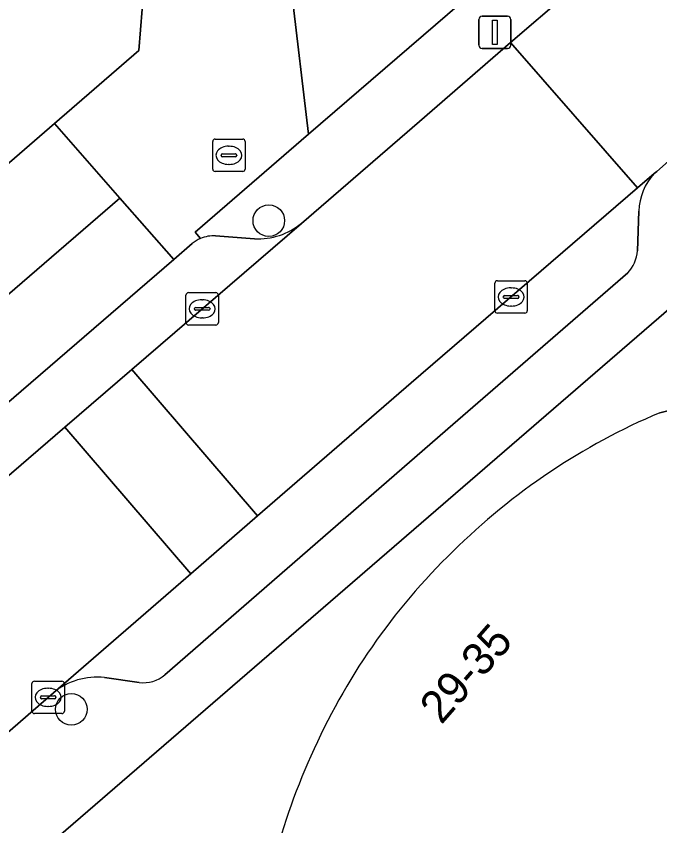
# Model space of a CAD drawing. Extents: x 160304 to 160955, y 383684 to 384161.
# Drawn here: x 160626.89 to 160646.79, y 384077.55 to 384102.57 of the extents above; entities that cross this region are included whole.
import ezdxf

# ---------------------------------------------------------------- set-up
doc = ezdxf.new("R2010")
doc.units = 0
for name, color, linetype in [('IMGEO_Boom', 7, 'Continuous'), ('IMGEO_Brandkraan', 7, 'Continuous'), ('IMGEO_Erf', 7, 'Continuous'), ('IMGEO_Groenvoorziening', 7, 'Continuous'), ('IMGEO_Kolk', 7, 'Continuous'), ('IMGEO_Lichtmast', 7, 'Continuous'), ('IMGEO_Pand', 7, 'Continuous'), ('IMGEO_Pand_nummerreeks', 7, 'Continuous'), ('IMGEO_Parkeervlak_open', 7, 'Continuous'), ('IMGEO_Rijbaan_lokaal_open', 7, 'Continuous'), ('IMGEO_Voetpad_open', 7, 'Continuous')]:
    doc.layers.add(name, color=color, linetype=linetype)

msp = doc.modelspace()

# ---------------------------------------------------------------- linework, layer by layer
at = {"layer": 'IMGEO_Boom'}
for centre in [(160634.7, 384096.249), (160628.593, 384081.15)]:
    msp.add_circle(centre, 0.489, dxfattribs=at)
at = {"layer": 'IMGEO_Brandkraan'}
for p, q in [((160632.965, 384097.841), (160632.965, 384098.693)), ((160633.04, 384098.767), (160633.892, 384098.767)), ((160633.966, 384098.693), (160633.966, 384097.841)), ((160633.453, 384098.547), (160633.478, 384098.547)), ((160633.224, 384098.261), (160633.224, 384098.273)), ((160633.662, 384098.224), (160633.264, 384098.224)), ((160633.267, 384098.31), (160633.665, 384098.31)), ((160633.708, 384098.273), (160633.708, 384098.261)), ((160633.476, 384097.987), (160633.451, 384097.987)), ((160633.892, 384097.767), (160633.04, 384097.767))]:
    msp.add_line(p, q, dxfattribs=at)
for points in [[(160632.965, 384097.841), (160632.965, 384098.693)], [(160633.04, 384098.767), (160633.892, 384098.767)], [(160633.966, 384098.693), (160633.966, 384097.841)], [(160633.892, 384097.767), (160633.04, 384097.767)]]:
    msp.add_lwpolyline(points, dxfattribs=at)
for centre, radius, start, end in [((160633.042, 384098.691), 0.0765, 91.552, 178.448), ((160633.042, 384098.691), 0.0765, 91.552, 178.448), ((160633.89, 384098.691), 0.0765, 1.552, 88.448), ((160633.89, 384098.691), 0.0765, 1.552, 88.448), ((160633.264, 384098.27), 0.0403, 85.8775, 175.7526), ((160633.261, 384098.26), 0.0366, 178.938, 274.7102), ((160633.665, 384098.267), 0.043, 264.8664, 352.4533), ((160633.669, 384098.272), 0.0386, 1.7309, 96.639), ((160633.042, 384097.843), 0.0765, 181.552, 268.448), ((160633.042, 384097.843), 0.0765, 181.552, 268.448), ((160633.89, 384097.843), 0.0765, 271.552, 358.448), ((160633.89, 384097.843), 0.0765, 271.552, 358.448)]:
    msp.add_arc(centre, radius, start, end, dxfattribs=at)
for centre, major_axis, ratio, start_param, end_param in [((160633.452, 384098.267), (-0.387, 0.002), 0.722429, 4.712389, 7.853982), ((160633.477, 384098.267), (-0.39, 0.002), 0.717154, 1.570796, 4.712389)]:
    msp.add_ellipse(centre, major_axis=major_axis, ratio=ratio, start_param=start_param, end_param=end_param, dxfattribs=at)
at = {"layer": 'IMGEO_Erf'}
msp.add_lwpolyline([(160594.287, 384066.063), (160630.096, 384096.946), (160628.076, 384099.249), (160622.188, 384094.164)], dxfattribs=at)
at = {"layer": 'IMGEO_Groenvoorziening'}
for points in [[(160642.177, 384101.752), (160643.959, 384103.291), (160640.278, 384107.527), (160639.001, 384106.437), (160641.415, 384103.648), (160635.922, 384098.925), (160632.417, 384095.895), (160632.587, 384095.698)], [(160635.706, 384096.165), (160639.359, 384099.312), (160642.177, 384101.752)], [(160654.562, 384090.921), (160650.034, 384096.071), (160649.475, 384095.588), (160648.883, 384095.078), (160627.585, 384076.699)], [(160633.054, 384095.776), (160634.26, 384095.688)], [(160646.792, 384090.313), (160648.64, 384090.764), (160650.476, 384090.677), (160652.213, 384090.08), (160653.735, 384088.994), (160654.922, 384087.56), (160655.628, 384085.846), (160655.828, 384083.955)]]:
    msp.add_lwpolyline(points, dxfattribs=at)
msp.add_lwpolyline([(160639.001, 384106.437), (160635.4, 384103.363), (160635.922, 384098.925), (160641.415, 384103.648)], close=True, dxfattribs=at)
for centre, radius, start, end in [((160634.365, 384097.8), 2.114, 267.1511, 309.3618), ((160632.983, 384094.763), 1.015, 85.9965, 112.9679), ((160654.746, 384071.51), 20.416, 112.9306, 134.6561), ((160654.321, 384071.671), 20.004, 134.1126, 156.3165), ((160654.641, 384071.313), 20.442, 155.7594, 176.7757)]:
    msp.add_arc(centre, radius, start, end, dxfattribs=at)
at = {"layer": 'IMGEO_Kolk'}
for p, q in [((160641.767, 384094.39), (160642.619, 384094.39)), ((160641.692, 384093.464), (160641.692, 384094.316)), ((160642.18, 384094.17), (160642.205, 384094.17)), ((160642.693, 384094.316), (160642.693, 384093.464)), ((160632.138, 384093.097), (160632.138, 384093.949)), ((160632.213, 384094.023), (160633.065, 384094.023)), ((160633.139, 384093.949), (160633.139, 384093.097)), ((160641.951, 384093.884), (160641.951, 384093.896)), ((160641.994, 384093.933), (160642.392, 384093.933)), ((160642.435, 384093.896), (160642.435, 384093.884)), ((160632.626, 384093.803), (160632.651, 384093.803)), ((160642.389, 384093.847), (160641.991, 384093.847)), ((160642.203, 384093.61), (160642.178, 384093.61)), ((160632.397, 384093.517), (160632.397, 384093.529)), ((160632.835, 384093.48), (160632.437, 384093.48)), ((160632.44, 384093.566), (160632.838, 384093.566)), ((160632.881, 384093.529), (160632.881, 384093.517)), ((160642.619, 384093.39), (160641.767, 384093.39)), ((160632.649, 384093.243), (160632.624, 384093.243)), ((160633.065, 384093.023), (160632.213, 384093.023)), ((160627.375, 384081.093), (160627.375, 384081.945)), ((160627.45, 384082.019), (160628.302, 384082.019)), ((160628.376, 384081.945), (160628.376, 384081.093)), ((160627.863, 384081.799), (160627.888, 384081.799)), ((160627.634, 384081.513), (160627.634, 384081.525)), ((160628.072, 384081.476), (160627.674, 384081.476)), ((160627.677, 384081.562), (160628.075, 384081.562)), ((160628.118, 384081.525), (160628.118, 384081.513)), ((160627.886, 384081.239), (160627.861, 384081.239)), ((160628.302, 384081.019), (160627.45, 384081.019))]:
    msp.add_line(p, q, dxfattribs=at)
for points in [[(160641.767, 384094.39), (160642.619, 384094.39)], [(160641.692, 384093.464), (160641.692, 384094.316)], [(160642.693, 384094.316), (160642.693, 384093.464)], [(160632.138, 384093.097), (160632.138, 384093.949)], [(160632.213, 384094.023), (160633.065, 384094.023)], [(160633.139, 384093.949), (160633.139, 384093.097)], [(160642.619, 384093.39), (160641.767, 384093.39)], [(160633.065, 384093.023), (160632.213, 384093.023)], [(160627.375, 384081.093), (160627.375, 384081.945)], [(160627.45, 384082.019), (160628.302, 384082.019)], [(160628.376, 384081.945), (160628.376, 384081.093)], [(160628.302, 384081.019), (160627.45, 384081.019)]]:
    msp.add_lwpolyline(points, dxfattribs=at)
for centre, radius, start, end in [((160641.769, 384094.314), 0.0765, 91.552, 178.448), ((160641.769, 384094.314), 0.0765, 91.552, 178.448), ((160642.617, 384094.314), 0.0765, 1.552, 88.448), ((160642.617, 384094.314), 0.0765, 1.552, 88.448), ((160632.215, 384093.947), 0.0765, 91.552, 178.448), ((160632.215, 384093.947), 0.0765, 91.552, 178.448), ((160633.063, 384093.947), 0.0765, 1.552, 88.448), ((160633.063, 384093.947), 0.0765, 1.552, 88.448), ((160641.991, 384093.893), 0.0403, 85.8775, 175.7526), ((160641.988, 384093.883), 0.0366, 178.938, 274.7102), ((160642.392, 384093.89), 0.043, 264.8664, 352.4533), ((160642.396, 384093.895), 0.0386, 1.7309, 96.639), ((160632.437, 384093.526), 0.0403, 85.8775, 175.7526), ((160632.434, 384093.516), 0.0366, 178.938, 274.7102), ((160632.838, 384093.523), 0.043, 264.8664, 352.4533), ((160632.842, 384093.528), 0.0386, 1.7309, 96.639), ((160641.769, 384093.466), 0.0765, 181.552, 268.448), ((160641.769, 384093.466), 0.0765, 181.552, 268.448), ((160642.617, 384093.466), 0.0765, 271.552, 358.448), ((160642.617, 384093.466), 0.0765, 271.552, 358.448), ((160632.215, 384093.099), 0.0765, 181.552, 268.448), ((160632.215, 384093.099), 0.0765, 181.552, 268.448), ((160633.063, 384093.099), 0.0765, 271.552, 358.448), ((160633.063, 384093.099), 0.0765, 271.552, 358.448), ((160627.452, 384081.943), 0.0765, 91.552, 178.448), ((160627.452, 384081.943), 0.0765, 91.552, 178.448), ((160628.3, 384081.943), 0.0765, 1.552, 88.448), ((160628.3, 384081.943), 0.0765, 1.552, 88.448), ((160627.674, 384081.522), 0.0403, 85.8775, 175.7526), ((160627.671, 384081.512), 0.0366, 178.938, 274.7102), ((160628.075, 384081.519), 0.043, 264.8664, 352.4533), ((160628.079, 384081.524), 0.0386, 1.7309, 96.639), ((160627.452, 384081.095), 0.0765, 181.552, 268.448), ((160627.452, 384081.095), 0.0765, 181.552, 268.448), ((160628.3, 384081.095), 0.0765, 271.552, 358.448), ((160628.3, 384081.095), 0.0765, 271.552, 358.448)]:
    msp.add_arc(centre, radius, start, end, dxfattribs=at)
for centre, major_axis, ratio, start_param, end_param in [((160642.179, 384093.89), (-0.387, 0.002), 0.722429, 4.712389, 7.853982), ((160642.204, 384093.89), (-0.39, 0.002), 0.717154, 1.570796, 4.712389), ((160632.625, 384093.523), (-0.387, 0.002), 0.722429, 4.712389, 7.853982), ((160632.65, 384093.523), (-0.39, 0.002), 0.717154, 1.570796, 4.712389), ((160627.862, 384081.519), (-0.387, 0.002), 0.722429, 4.712389, 7.853982), ((160627.887, 384081.519), (-0.39, 0.002), 0.717154, 1.570796, 4.712389)]:
    msp.add_ellipse(centre, major_axis=major_axis, ratio=ratio, start_param=start_param, end_param=end_param, dxfattribs=at)
at = {"layer": 'IMGEO_Lichtmast'}
for p, q in [((160641.193, 384101.666), (160641.193, 384102.466)), ((160641.193, 384102.466), (160641.193, 384101.666)), ((160641.293, 384102.566), (160642.083, 384102.566)), ((160642.083, 384102.566), (160641.293, 384102.566)), ((160642.183, 384102.466), (160642.183, 384101.666)), ((160642.183, 384101.666), (160642.183, 384102.466)), ((160642.083, 384101.566), (160641.293, 384101.566)), ((160641.293, 384101.566), (160642.083, 384101.566))]:
    msp.add_line(p, q, dxfattribs=at)
msp.add_lwpolyline([(160641.613, 384102.441), (160641.763, 384102.441), (160641.763, 384101.691), (160641.613, 384101.691), (160641.613, 384102.441)], dxfattribs=at)
for centre, start, end in [((160641.293, 384102.466), 90, 180), ((160641.293, 384102.466), 90, 180), ((160642.083, 384102.466), 0, 90), ((160642.083, 384102.466), 360, 90), ((160641.293, 384101.666), 180, 270), ((160641.293, 384101.666), 180, 270), ((160642.083, 384101.666), 270, 0), ((160642.083, 384101.666), 270, 0)]:
    msp.add_arc(centre, 0.1, start, end, dxfattribs=at)
at = {"layer": 'IMGEO_Pand'}
msp.add_lwpolyline([(160630.909, 384104.573), (160631.004, 384105.864), (160628.822, 384108.391), (160624.146, 384113.804), (160618.354, 384108.653), (160621.869, 384104.583), (160621.828, 384104.018), (160617.168, 384099.994), (160622.188, 384094.164), (160628.076, 384099.249), (160630.684, 384101.501), (160630.778, 384102.778)], close=True, dxfattribs=at)
msp.add_lwpolyline([(160655.828, 384083.955), (160655.628, 384085.846), (160654.922, 384087.56), (160653.735, 384088.994), (160652.213, 384090.08), (160650.476, 384090.677), (160648.64, 384090.764), (160646.792, 384090.313)], dxfattribs=at)
for centre, radius, start, end in [((160654.746, 384071.51), 20.416, 112.9306, 134.6561), ((160654.321, 384071.671), 20.004, 134.1126, 156.3165), ((160654.641, 384071.313), 20.442, 155.7594, 176.7757)]:
    msp.add_arc(centre, radius, start, end, dxfattribs=at)
at = {"layer": 'IMGEO_Parkeervlak_open'}
for points in [[(160646.618, 384097.702), (160646.106, 384097.257), (160639.1, 384091.232), (160634.351, 384087.123), (160632.284, 384085.335), (160628.038, 384081.66)], [(160646.101, 384095.315), (160646.146, 384096.544)], [(160628.391, 384089.864), (160630.468, 384091.653), (160635.706, 384096.165)], [(160634.26, 384095.688), (160633.054, 384095.776)], [(160632.328, 384095.537), (160631.761, 384095.048), (160598.394, 384066.298)], [(160631.485, 384082.215), (160640.395, 384089.947), (160645.798, 384094.631)], [(160597.427, 384063.191), (160628.391, 384089.864)], [(160629.622, 384082.129), (160630.692, 384081.98)]]:
    msp.add_lwpolyline(points, dxfattribs=at)
for centre, radius, start, end in [((160647.893, 384096.507), 1.747, 136.8579, 178.7905), ((160634.365, 384097.8), 2.114, 267.1511, 309.3618), ((160632.988, 384094.764), 1.017, 113.24, 130.492), ((160632.983, 384094.763), 1.015, 85.9965, 112.9679), ((160644.965, 384095.409), 1.14, 316.9561, 355.2589), ((160629.381, 384080.034), 2.109, 83.4356, 129.551), ((160630.829, 384082.974), 1.003, 262.1571, 310.8566)]:
    msp.add_arc(centre, radius, start, end, dxfattribs=at)
at = {"layer": 'IMGEO_Rijbaan_lokaal_open'}
msp.add_lwpolyline([(160643.959, 384103.291), (160642.177, 384101.752), (160646.106, 384097.257), (160646.618, 384097.702), (160646.697, 384097.77), (160647.422, 384098.401)], dxfattribs=at)
for points in [[(160642.177, 384101.752), (160639.359, 384099.312), (160635.706, 384096.165), (160630.468, 384091.653), (160634.351, 384087.123), (160639.1, 384091.232), (160646.106, 384097.257)], [(160634.351, 384087.123), (160630.468, 384091.653), (160628.391, 384089.864), (160632.284, 384085.335)], [(160632.284, 384085.335), (160628.391, 384089.864), (160597.427, 384063.191), (160597.248, 384063.027), (160593.19, 384059.531), (160592.207, 384058.683), (160596.18, 384054.208), (160611.687, 384067.609), (160613.509, 384069.183), (160625.278, 384079.272), (160628.038, 384081.66)]]:
    msp.add_lwpolyline(points, close=True, dxfattribs=at)
at = {"layer": 'IMGEO_Voetpad_open'}
for points in [[(160632.587, 384095.698), (160632.417, 384095.895), (160635.922, 384098.925), (160635.4, 384103.363), (160639.001, 384106.437), (160640.278, 384107.527), (160643.959, 384103.291), (160645.024, 384104.211), (160645.203, 384104.362), (160642.96, 384106.918), (160636.034, 384114.808), (160628.163, 384123.784)], [(160626.247, 384121.074), (160633.691, 384112.605), (160628.822, 384108.391), (160631.004, 384105.864), (160630.909, 384104.573), (160630.778, 384102.778), (160630.684, 384101.501), (160628.076, 384099.249), (160630.096, 384096.946), (160631.761, 384095.048), (160632.328, 384095.537)], [(160627.585, 384076.699), (160648.883, 384095.078), (160649.475, 384095.588), (160647.422, 384098.401)], [(160647.422, 384098.401), (160646.697, 384097.77), (160646.618, 384097.702)], [(160598.394, 384066.298), (160631.761, 384095.048), (160630.096, 384096.946), (160594.287, 384066.063), (160590.891, 384063.065), (160577.514, 384051.539), (160577.428, 384049.127), (160562.223, 384035.951), (160561.983, 384032.44), (160563.316, 384032.344), (160563.431, 384033.622)], [(160646.146, 384096.544), (160646.101, 384095.315)], [(160645.798, 384094.631), (160640.395, 384089.947), (160631.485, 384082.215)], [(160630.692, 384081.98), (160629.622, 384082.129)], [(160628.038, 384081.66), (160625.278, 384079.272)]]:
    msp.add_lwpolyline(points, dxfattribs=at)
for centre, radius, start, end in [((160647.893, 384096.507), 1.747, 136.8579, 178.7905), ((160632.988, 384094.764), 1.017, 113.24, 130.492), ((160644.965, 384095.409), 1.14, 316.9561, 355.2589), ((160629.381, 384080.034), 2.109, 83.4356, 129.551), ((160630.829, 384082.974), 1.003, 262.1571, 310.8566)]:
    msp.add_arc(centre, radius, start, end, dxfattribs=at)

# ---------------------------------------------------------------- texts
at = {"layer": 'IMGEO_Pand_nummerreeks'}
msp.add_text('29-35', height=1, rotation=48.7071, dxfattribs=at).set_placement((160640.037, 384080.653))

doc.saveas('drawing.dxf')
